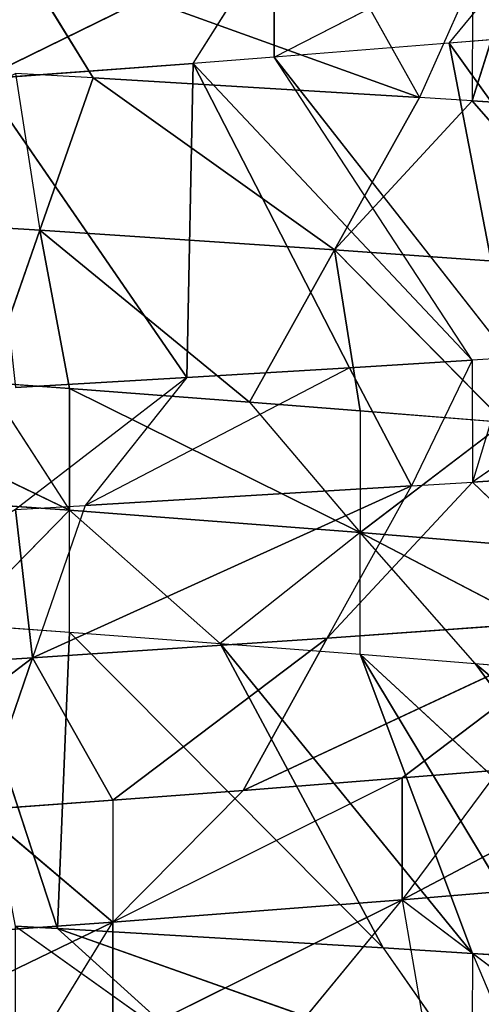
# Model space of a CAD drawing. Extents: x 186 to 416, y 0 to 124.
# Tile 283 of 656: x 246.019 to 246.351, y 119.725 to 120.433. Entities that reach past the tile are written whole.
import ezdxf

# ---------------------------------------------------------------- set-up
doc = ezdxf.new("R2010")
doc.units = 0
doc.header["$LTSCALE"] = 25.4
doc.layers.get('0').update_dxf_attribs({"color": 13, "linetype": 'CONTINUOUS'})

# ---------------------------------------------------------------- blocks, each defined once
blk = doc.blocks.new('PILLS-I-PLAFON-8266-8272_0')
at = {"color": 250}
for p, q in [((61.06178, 52.95418, 4.08608), (60.93861, 52.98002, 4.09323)), ((61.06178, 52.95418, 4.08608), (60.93862, 52.98001, 4.18073)), ((60.93862, 52.98001, 4.18073), (60.98852, 52.97054, 4.17786)), ((60.93862, 52.98001, 4.18073), (60.95078, 52.7849, 4.28724)), ((60.98852, 52.97054, 4.17786), (60.95078, 52.7849, 4.28724)), ((61.06178, 52.95418, 4.08608), (60.98852, 52.97054, 4.17786)), ((61.17858, 52.92183, 4.07906), (60.98852, 52.97054, 4.17786)), ((60.98852, 52.97054, 4.17786), (61.22323, 52.90736, 4.16381)), ((60.98852, 52.97054, 4.17786), (61.22323, 52.90736, 4.16381)), ((61.06178, 52.95418, 4.08608), (60.91388, 52.59908, 3.87155)), ((61.06178, 52.95418, 4.08608), (60.91388, 52.59908, 3.87155)), ((61.06178, 52.95418, 4.08608), (61.06616, 52.56001, 3.86031)), ((61.06178, 52.95418, 4.08608), (61.06616, 52.56001, 3.86031)), ((61.17858, 52.92183, 4.07906), (61.06178, 52.95418, 4.08608)), ((61.17858, 52.92183, 4.07906), (61.06616, 52.56001, 3.86031)), ((61.17858, 52.92183, 4.07906), (61.06616, 52.56001, 3.86031)), ((61.17858, 52.92183, 4.07906), (61.22323, 52.90736, 4.16381)), ((61.26693, 52.89204, 4.07359), (61.17858, 52.92183, 4.07906)), ((60.95078, 52.7849, 4.28724), (61.22323, 52.90736, 4.16381)), ((60.95078, 52.7849, 4.28724), (61.22323, 52.90736, 4.16381)), ((61.16269, 52.72786, 4.27319), (61.22323, 52.90736, 4.16381)), ((61.26693, 52.89204, 4.07359), (61.22323, 52.90736, 4.16381)), ((61.22323, 52.90736, 4.16381), (61.26694, 52.89204, 4.16109)), ((61.06616, 52.56001, 3.86031), (61.26693, 52.89204, 4.07359)), ((61.06616, 52.56001, 3.86031), (61.26693, 52.89204, 4.07359)), ((61.26693, 52.89204, 4.07359), (61.12444, 52.54064, 3.85584)), ((61.16269, 52.72786, 4.27319), (61.26694, 52.89204, 4.16109)), ((61.29393, 52.88199, 4.07189), (61.26693, 52.89204, 4.07359)), ((61.26693, 52.89204, 4.07359), (61.26694, 52.89204, 4.16109)), ((61.29393, 52.88199, 4.07189), (61.26694, 52.89204, 4.16109)), ((61.40714, 52.83475, 4.06461), (61.26694, 52.89204, 4.16109)), ((61.26694, 52.89204, 4.16109), (61.451, 52.81414, 4.14922)), ((61.36833, 52.6437, 4.2586), (61.26694, 52.89204, 4.16109)), ((61.36833, 52.6437, 4.2586), (61.26694, 52.89204, 4.16109)), ((61.26694, 52.89204, 4.16109), (61.451, 52.81414, 4.14922)), ((61.29393, 52.88199, 4.07189), (61.12444, 52.54064, 3.85584)), ((61.29393, 52.88199, 4.07189), (61.25031, 52.48985, 3.84586)), ((61.29393, 52.88199, 4.07189), (61.25031, 52.48985, 3.84586)), ((61.40714, 52.83475, 4.06461), (61.25031, 52.48985, 3.84586)), ((61.40714, 52.83475, 4.06461), (61.25031, 52.48985, 3.84586)), ((60.73778, 52.8148, 4.30045), (60.95078, 52.7849, 4.28724)), ((60.73778, 52.8148, 4.30045), (60.95078, 52.7849, 4.28724)), ((60.95078, 52.7849, 4.28724), (60.79652, 52.61842, 4.40482)), ((60.95078, 52.7849, 4.28724), (60.79652, 52.61842, 4.40482)), ((60.95078, 52.7849, 4.28724), (60.91303, 52.59925, 4.39661)), ((60.95078, 52.7849, 4.28724), (60.91303, 52.59925, 4.39661)), ((61.16269, 52.72786, 4.27319), (60.95078, 52.7849, 4.28724)), ((60.95078, 52.7849, 4.28724), (61.00853, 52.57671, 4.38963)), ((60.95078, 52.7849, 4.28724), (61.00853, 52.57671, 4.38963)), ((61.16269, 52.72786, 4.27319), (60.95078, 52.7849, 4.28724)), ((61.16269, 52.72786, 4.27319), (61.00853, 52.57671, 4.38963)), ((61.16269, 52.72786, 4.27319), (61.00853, 52.57671, 4.38963)), ((61.16269, 52.72786, 4.27319), (61.10214, 52.54835, 4.38256)), ((61.16269, 52.72786, 4.27319), (61.10214, 52.54835, 4.38256)), ((61.36833, 52.6437, 4.2586), (61.16269, 52.72786, 4.27319)), ((61.36833, 52.6437, 4.2586), (61.16269, 52.72786, 4.27319)), ((61.36833, 52.6437, 4.2586), (61.10214, 52.54835, 4.38256)), ((61.36833, 52.6437, 4.2586), (61.10214, 52.54835, 4.38256)), ((61.21646, 52.50476, 4.37359), (61.36833, 52.6437, 4.2586)), ((61.21646, 52.50476, 4.37359), (61.36833, 52.6437, 4.2586)), ((61.00853, 52.57671, 4.47713), (60.79652, 52.61842, 4.57982)), ((60.79652, 52.61842, 4.49232), (61.00853, 52.57671, 4.47713)), ((60.79652, 52.61842, 4.49232), (61.00853, 52.57671, 4.47713)), ((61.00853, 52.57671, 4.47713), (60.79652, 52.61842, 4.57982)), ((60.91303, 52.59925, 4.39661), (61.00853, 52.57671, 4.47713)), ((61.00853, 52.57671, 4.38963), (60.91303, 52.59925, 4.39661)), ((61.06616, 52.56001, 3.86031), (60.91388, 52.59908, 3.87155)), ((61.06616, 52.56001, 3.86031), (60.91388, 52.59908, 3.87155)), ((61.12444, 52.54064, 3.76834), (60.91388, 52.59908, 3.87155)), ((61.12444, 52.54064, 3.76834), (60.91388, 52.59908, 3.87155)), ((60.95213, 52.59079, 4.56878), (61.00853, 52.57671, 4.47713)), ((61.10214, 52.54835, 4.38256), (61.00853, 52.57671, 4.47713)), ((61.00853, 52.57671, 4.38963), (61.00853, 52.57671, 4.47713)), ((61.00853, 52.57671, 4.56463), (61.00853, 52.57671, 4.47713)), ((61.00853, 52.57671, 4.56463), (61.21646, 52.50476, 4.46109)), ((61.21646, 52.50476, 4.46109), (61.00853, 52.57671, 4.47713)), ((61.00853, 52.57671, 4.56463), (61.21646, 52.50476, 4.46109)), ((61.21646, 52.50476, 4.37359), (61.00853, 52.57671, 4.47713)), ((61.21646, 52.50476, 4.46109), (61.00853, 52.57671, 4.47713)), ((61.10214, 52.54835, 4.38256), (61.00853, 52.57671, 4.38963)), ((61.12444, 52.54064, 3.85584), (61.06616, 52.56001, 3.86031)), ((61.06616, 52.56001, 3.86031), (61.12444, 52.54064, 3.76834)), ((61.21646, 52.50476, 4.37359), (61.10214, 52.54835, 4.38256)), ((61.25031, 52.48985, 3.84586), (61.12444, 52.54064, 3.85584)), ((61.12444, 52.54064, 3.85584), (61.12444, 52.54064, 3.76834)), ((61.12444, 52.54064, 3.85584), (61.32735, 52.45225, 3.75201)), ((61.13964, 52.53517, 4.55466), (61.21646, 52.50476, 4.46109)), ((61.21646, 52.50476, 4.46109), (61.23126, 52.49836, 4.5474)), ((61.41391, 52.4035, 4.35713), (61.21646, 52.50476, 4.46109)), ((61.21646, 52.50476, 4.46109), (61.41391, 52.4035, 4.44463)), ((61.21646, 52.50476, 4.46109), (61.41391, 52.4035, 4.44463)), ((61.21646, 52.50476, 4.46109), (61.32069, 52.45571, 4.54007)), ((61.28565, 52.47324, 4.36797), (61.21646, 52.50476, 4.46109)), ((61.41391, 52.4035, 4.35713), (61.21646, 52.50476, 4.46109)), ((61.21646, 52.50476, 4.37359), (61.21646, 52.50476, 4.46109)), ((61.28565, 52.47324, 4.36797), (61.21646, 52.50476, 4.37359)), ((61.25031, 52.48985, 3.84586), (61.32735, 52.45225, 3.75201)), ((61.32735, 52.45225, 3.83951), (61.25031, 52.48985, 3.84586)), ((61.38571, 49.6991, 4.21376), (61.18633, 49.60203, 4.19733)), ((61.38571, 49.6991, 4.21376), (61.18633, 49.60203, 4.19733)), ((61.18633, 49.60203, 4.19733), (61.38571, 49.6991, 4.30126)), ((61.26907, 49.63811, 4.29149), (61.38571, 49.6991, 4.30126)), ((61.29012, 49.64821, 4.11822), (61.16791, 49.3932, 3.99425)), ((61.29012, 49.64821, 4.11822), (61.16791, 49.3932, 3.99425)), ((61.29012, 49.64821, 4.11822), (61.18633, 49.60203, 4.19733)), ((61.18633, 49.60203, 4.10983), (61.29012, 49.64821, 4.11822)), ((61.26907, 49.63811, 4.29149), (61.18633, 49.60203, 4.19733)), ((61.18633, 49.60203, 4.28483), (61.26907, 49.63811, 4.29149)), ((61.26907, 49.63811, 4.29149), (61.43043, 49.2953, 4.51024)), ((61.26907, 49.63811, 4.29149), (61.43043, 49.2953, 4.51024)), ((61.26907, 49.63811, 4.29149), (61.54008, 49.35121, 4.5176)), ((61.26907, 49.63811, 4.29149), (61.54008, 49.35121, 4.5176)), ((60.97738, 49.53453, 4.18139), (61.18633, 49.60203, 4.19733)), ((60.97738, 49.53453, 4.09389), (61.18633, 49.60203, 4.19733)), ((60.97738, 49.53453, 4.18139), (61.18633, 49.60203, 4.19733)), ((60.97738, 49.53453, 4.09389), (61.18633, 49.60203, 4.19733)), ((61.08567, 49.56548, 4.277), (61.18633, 49.60203, 4.28483)), ((61.18633, 49.60203, 4.19733), (61.08567, 49.56548, 4.277)), ((61.1068, 49.57251, 4.10362), (61.18633, 49.60203, 4.19733)), ((61.1068, 49.57251, 4.10362), (61.18633, 49.60203, 4.10983)), ((61.18633, 49.60203, 4.10983), (61.16791, 49.3932, 3.99425)), ((61.18633, 49.60203, 4.10983), (61.16791, 49.3932, 3.99425)), ((61.18633, 49.60203, 4.28483), (61.18633, 49.60203, 4.19733)), ((61.18633, 49.60203, 4.10983), (61.18633, 49.60203, 4.19733)), ((61.18633, 49.60203, 4.28483), (61.26694, 49.22724, 4.49974)), ((61.18633, 49.60203, 4.28483), (61.26694, 49.22724, 4.49974)), ((61.18633, 49.60203, 4.28483), (61.31777, 49.24655, 4.50295)), ((61.18633, 49.60203, 4.28483), (61.31777, 49.24655, 4.50295)), ((61.18633, 49.60203, 4.28483), (61.43043, 49.2953, 4.51024)), ((61.18633, 49.60203, 4.28483), (61.43043, 49.2953, 4.51024)), ((61.1068, 49.57251, 4.10362), (60.9561, 49.33547, 3.98018)), ((61.1068, 49.57251, 4.10362), (60.9561, 49.33547, 3.98018)), ((60.97738, 49.53453, 4.09389), (61.1068, 49.57251, 4.10362)), ((60.97738, 49.53453, 4.09389), (61.1068, 49.57251, 4.10362)), ((61.1068, 49.57251, 4.10362), (61.16791, 49.3932, 3.99425)), ((61.1068, 49.57251, 4.10362), (61.16791, 49.3932, 3.99425)), ((60.97738, 49.53453, 4.26889), (61.08567, 49.56548, 4.277)), ((61.08567, 49.56548, 4.277), (60.97738, 49.53453, 4.18139)), ((61.08567, 49.56548, 4.277), (61.2028, 49.20515, 4.49575)), ((61.08567, 49.56548, 4.277), (61.2028, 49.20515, 4.49575)), ((61.08567, 49.56548, 4.277), (61.26694, 49.22724, 4.49974)), ((61.08567, 49.56548, 4.277), (61.26694, 49.22724, 4.49974)), ((60.76531, 49.49725, 4.16637), (60.97738, 49.53453, 4.18139)), ((60.76531, 49.49725, 4.07887), (60.97738, 49.53453, 4.18139)), ((60.76531, 49.49725, 4.16637), (60.97738, 49.53453, 4.18139)), ((60.76531, 49.49725, 4.07887), (60.97738, 49.53453, 4.18139)), ((60.89714, 49.51688, 4.26307), (60.97738, 49.53453, 4.26889)), ((60.97738, 49.53453, 4.18139), (60.89714, 49.51688, 4.26307)), ((60.91778, 49.521, 4.08956), (60.97738, 49.53453, 4.18139)), ((60.91778, 49.521, 4.08956), (60.97738, 49.53453, 4.09389)), ((60.97738, 49.53453, 4.09389), (60.9561, 49.33547, 3.98018)), ((60.97738, 49.53453, 4.09389), (60.9561, 49.33547, 3.98018)), ((60.97738, 49.53453, 4.26889), (60.9688, 49.14484, 4.48182)), ((60.97738, 49.53453, 4.26889), (60.9688, 49.14484, 4.48182)), ((60.97738, 49.53453, 4.26889), (60.97738, 49.53453, 4.18139)), ((60.97738, 49.53453, 4.26889), (61.2028, 49.20515, 4.49575)), ((60.97738, 49.53453, 4.26889), (61.2028, 49.20515, 4.49575)), ((60.97738, 49.53453, 4.09389), (60.97738, 49.53453, 4.18139)), ((60.9561, 49.33547, 3.98018), (60.91778, 49.521, 4.08956)), ((60.9561, 49.33547, 3.98018), (60.91778, 49.521, 4.08956)), ((60.89714, 49.51688, 4.26307), (60.9688, 49.14484, 4.48182)), ((60.89714, 49.51688, 4.26307), (60.9688, 49.14484, 4.48182)), ((61.16791, 49.3932, 3.99425), (61.37333, 49.47802, 4.00885)), ((61.16791, 49.3932, 3.99425), (61.37333, 49.47802, 4.00885)), ((61.37333, 49.47802, 4.00885), (61.26693, 49.22724, 3.88724)), ((61.37333, 49.47802, 4.00885), (61.26693, 49.22724, 3.88724)), ((60.9561, 49.33547, 3.98018), (61.16791, 49.3932, 3.99425)), ((60.9561, 49.33547, 3.98018), (61.16791, 49.3932, 3.99425)), ((60.99442, 49.14995, 3.87081), (61.16791, 49.3932, 3.99425)), ((60.99442, 49.14995, 3.87081), (61.16791, 49.3932, 3.99425)), ((61.16791, 49.3932, 3.99425), (61.26693, 49.22724, 3.88724)), ((61.16791, 49.3932, 3.99425), (61.22902, 49.21388, 3.88487)), ((60.74306, 49.3049, 3.96694), (60.9561, 49.33547, 3.98018)), ((60.74306, 49.3049, 3.96694), (60.9561, 49.33547, 3.98018)), ((60.93861, 49.13927, 3.86759), (60.9561, 49.33547, 3.98018)), ((60.99442, 49.14995, 3.87081), (60.9561, 49.33547, 3.98018)), ((61.45655, 49.30783, 3.89947), (61.26693, 49.22724, 3.88724)), ((61.45655, 49.30783, 3.89947), (61.26693, 49.22724, 3.88724)), ((61.26694, 49.22724, 4.49974), (61.31777, 49.24655, 4.50295)), ((61.29371, 49.23721, 3.80142), (61.26693, 49.22724, 3.88724)), ((61.26694, 49.22724, 4.49974), (61.30517, 49.24161, 4.58965)), ((60.9688, 49.14484, 4.48182), (61.26693, 49.22724, 4.58724)), ((60.9688, 49.14484, 4.48182), (61.26693, 49.22724, 4.58724)), ((61.2028, 49.20515, 4.49575), (61.26693, 49.22724, 4.58724)), ((61.2028, 49.20515, 4.49575), (61.26694, 49.22724, 4.49974)), ((61.26694, 49.22724, 3.79974), (61.22902, 49.21388, 3.88487)), ((61.26693, 49.22724, 3.88724), (61.22902, 49.21388, 3.88487)), ((61.26694, 49.22724, 3.79974), (61.26693, 49.22724, 3.88724)), ((61.26694, 49.22724, 4.49974), (61.26693, 49.22724, 4.58724)), ((60.93861, 49.13927, 3.78009), (61.22902, 49.21388, 3.88487)), ((60.93861, 49.13927, 3.78009), (61.22902, 49.21388, 3.88487)), ((61.22902, 49.21388, 3.88487), (60.99442, 49.14995, 3.87081)), ((61.22902, 49.21388, 3.88487), (60.99442, 49.14995, 3.87081)), ((61.17834, 49.19738, 3.79425), (61.22902, 49.21388, 3.88487)), ((60.9688, 49.14484, 4.48182), (61.2028, 49.20515, 4.49575)), ((60.9688, 49.14484, 4.48182), (61.2028, 49.20515, 4.49575)), ((60.93861, 49.13927, 4.48009), (61.07226, 49.16769, 4.57537)), ((60.9688, 49.14484, 4.48182), (61.07226, 49.16769, 4.57537)), ((60.99442, 49.14995, 3.87081), (60.93861, 49.13927, 3.86759)), ((60.93861, 49.13927, 3.78009), (60.99442, 49.14995, 3.87081)), ((60.93861, 49.13927, 4.48009), (60.9688, 49.14484, 4.48182))]:
    blk.add_line(p, q, dxfattribs=at)
mesh = blk.add_polyface(dxfattribs=at)
corners = [(60.95078, 52.7849, 4.28724), (60.93862, 52.98001, 4.18073), (60.73778, 52.8148, 4.30045)]
mesh.append_faces([[corners[k] for k in face] for face in [(0, 1, 2)]], dxfattribs={"color": 250})
mesh = blk.add_polyface(dxfattribs=at)
corners = [(61.06178, 52.95418, 4.08608), (60.91388, 52.59908, 3.87155), (60.93861, 52.98002, 4.09323)]
mesh.append_faces([[corners[k] for k in face] for face in [(0, 1, 2)]], dxfattribs={"color": 250})
mesh = blk.add_polyface(dxfattribs=at)
corners = [(61.22323, 52.90736, 4.16381), (60.98852, 52.97054, 4.17786), (60.95078, 52.7849, 4.28724)]
mesh.append_faces([[corners[k] for k in face] for face in [(0, 1, 2)]], dxfattribs={"color": 250})
mesh = blk.add_polyface(dxfattribs=at)
corners = [(60.98852, 52.97054, 4.17786), (61.22323, 52.90736, 4.16381), (61.17858, 52.92183, 4.07906)]
mesh.append_faces([[corners[k] for k in face] for face in [(0, 1, 2)]], dxfattribs={"color": 250})
mesh = blk.add_polyface(dxfattribs=at)
corners = [(61.06616, 52.56001, 3.86031), (60.91388, 52.59908, 3.87155), (61.06178, 52.95418, 4.08608)]
mesh.append_faces([[corners[k] for k in face] for face in [(0, 1, 2)]], dxfattribs={"color": 250})
mesh = blk.add_polyface(dxfattribs=at)
corners = [(61.17858, 52.92183, 4.07906), (61.06616, 52.56001, 3.86031), (61.06178, 52.95418, 4.08608)]
mesh.append_faces([[corners[k] for k in face] for face in [(0, 1, 2)]], dxfattribs={"color": 250})
mesh = blk.add_polyface(dxfattribs=at)
corners = [(61.26693, 52.89204, 4.07359), (61.06616, 52.56001, 3.86031), (61.17858, 52.92183, 4.07906)]
mesh.append_faces([[corners[k] for k in face] for face in [(0, 1, 2)]], dxfattribs={"color": 250})
mesh = blk.add_polyface(dxfattribs=at)
corners = [(61.22323, 52.90736, 4.16381), (60.95078, 52.7849, 4.28724), (61.16269, 52.72786, 4.27319)]
mesh.append_faces([[corners[k] for k in face] for face in [(0, 1, 2)]], dxfattribs={"color": 250})
mesh = blk.add_polyface(dxfattribs=at)
corners = [(61.26693, 52.89204, 4.07359), (61.12444, 52.54064, 3.85584), (61.06616, 52.56001, 3.86031)]
mesh.append_faces([[corners[k] for k in face] for face in [(0, 1, 2)]], dxfattribs={"color": 250})
mesh = blk.add_polyface(dxfattribs=at)
corners = [(61.36833, 52.6437, 4.2586), (61.26694, 52.89204, 4.16109), (61.16269, 52.72786, 4.27319)]
mesh.append_faces([[corners[k] for k in face] for face in [(0, 1, 2)]], dxfattribs={"color": 250})
mesh = blk.add_polyface(dxfattribs=at)
corners = [(61.26694, 52.89204, 4.16109), (61.451, 52.81414, 4.14922), (61.40714, 52.83475, 4.06461)]
mesh.append_faces([[corners[k] for k in face] for face in [(0, 1, 2)]], dxfattribs={"color": 250})
mesh = blk.add_polyface(dxfattribs=at)
corners = [(61.451, 52.81414, 4.14922), (61.26694, 52.89204, 4.16109), (61.36833, 52.6437, 4.2586)]
mesh.append_faces([[corners[k] for k in face] for face in [(0, 1, 2)]], dxfattribs={"color": 250})
mesh = blk.add_polyface(dxfattribs=at)
corners = [(61.29393, 52.88199, 4.07189), (61.25031, 52.48985, 3.84586), (61.12444, 52.54064, 3.85584)]
mesh.append_faces([[corners[k] for k in face] for face in [(0, 1, 2)]], dxfattribs={"color": 250})
mesh = blk.add_polyface(dxfattribs=at)
corners = [(61.40714, 52.83475, 4.06461), (61.25031, 52.48985, 3.84586), (61.29393, 52.88199, 4.07189)]
mesh.append_faces([[corners[k] for k in face] for face in [(0, 1, 2)]], dxfattribs={"color": 250})
mesh = blk.add_polyface(dxfattribs=at)
corners = [(61.40714, 52.83475, 4.06461), (61.32735, 52.45225, 3.83951), (61.25031, 52.48985, 3.84586)]
mesh.append_faces([[corners[k] for k in face] for face in [(0, 1, 2)]], dxfattribs={"color": 250})
mesh = blk.add_polyface(dxfattribs=at)
corners = [(60.95078, 52.7849, 4.28724), (60.73778, 52.8148, 4.30045), (60.79652, 52.61842, 4.40482)]
mesh.append_faces([[corners[k] for k in face] for face in [(0, 1, 2)]], dxfattribs={"color": 250})
mesh = blk.add_polyface(dxfattribs=at)
corners = [(60.95078, 52.7849, 4.28724), (60.79652, 52.61842, 4.40482), (60.91303, 52.59925, 4.39661)]
mesh.append_faces([[corners[k] for k in face] for face in [(0, 1, 2)]], dxfattribs={"color": 250})
mesh = blk.add_polyface(dxfattribs=at)
corners = [(61.00853, 52.57671, 4.38963), (60.95078, 52.7849, 4.28724), (60.91303, 52.59925, 4.39661)]
mesh.append_faces([[corners[k] for k in face] for face in [(0, 1, 2)]], dxfattribs={"color": 250})
mesh = blk.add_polyface(dxfattribs=at)
corners = [(61.16269, 52.72786, 4.27319), (60.95078, 52.7849, 4.28724), (61.00853, 52.57671, 4.38963)]
mesh.append_faces([[corners[k] for k in face] for face in [(0, 1, 2)]], dxfattribs={"color": 250})
mesh = blk.add_polyface(dxfattribs=at)
corners = [(61.16269, 52.72786, 4.27319), (61.00853, 52.57671, 4.38963), (61.10214, 52.54835, 4.38256)]
mesh.append_faces([[corners[k] for k in face] for face in [(0, 1, 2)]], dxfattribs={"color": 250})
mesh = blk.add_polyface(dxfattribs=at)
corners = [(61.36833, 52.6437, 4.2586), (61.16269, 52.72786, 4.27319), (61.10214, 52.54835, 4.38256)]
mesh.append_faces([[corners[k] for k in face] for face in [(0, 1, 2)]], dxfattribs={"color": 250})
mesh = blk.add_polyface(dxfattribs=at)
corners = [(61.36833, 52.6437, 4.2586), (61.10214, 52.54835, 4.38256), (61.21646, 52.50476, 4.37359)]
mesh.append_faces([[corners[k] for k in face] for face in [(0, 1, 2)]], dxfattribs={"color": 250})
mesh = blk.add_polyface(dxfattribs=at)
corners = [(61.36833, 52.6437, 4.2586), (61.21646, 52.50476, 4.37359), (61.28565, 52.47324, 4.36797)]
mesh.append_faces([[corners[k] for k in face] for face in [(0, 1, 2)]], dxfattribs={"color": 250})
mesh = blk.add_polyface(dxfattribs=at)
corners = [(60.79652, 52.61842, 4.57982), (60.95213, 52.59079, 4.56878), (61.00853, 52.57671, 4.47713)]
mesh.append_faces([[corners[k] for k in face] for face in [(0, 1, 2)]], dxfattribs={"color": 250})
mesh = blk.add_polyface(dxfattribs=at)
corners = [(60.79652, 52.61842, 4.49232), (61.00853, 52.57671, 4.47713), (60.91303, 52.59925, 4.39661)]
mesh.append_faces([[corners[k] for k in face] for face in [(0, 1, 2)]], dxfattribs={"color": 250})
mesh = blk.add_polyface(dxfattribs=at)
corners = [(60.79652, 52.61842, 4.57982), (61.00853, 52.57671, 4.47713), (60.79652, 52.61842, 4.49232)]
mesh.append_faces([[corners[k] for k in face] for face in [(0, 1, 2)]], dxfattribs={"color": 250})
mesh = blk.add_polyface(dxfattribs=at)
corners = [(60.91388, 52.59908, 3.87155), (61.06616, 52.56001, 3.86031), (61.12444, 52.54064, 3.76834)]
mesh.append_faces([[corners[k] for k in face] for face in [(0, 1, 2)]], dxfattribs={"color": 250})
mesh = blk.add_polyface(dxfattribs=at)
corners = [(60.91388, 52.59908, 3.87155), (61.12444, 52.54064, 3.76834), (60.91388, 52.59908, 3.78405)]
mesh.append_faces([[corners[k] for k in face] for face in [(0, 1, 2)]], dxfattribs={"color": 250})
mesh = blk.add_polyface(dxfattribs=at)
corners = [(61.00853, 52.57671, 4.56463), (61.21646, 52.50476, 4.46109), (61.00853, 52.57671, 4.47713)]
mesh.append_faces([[corners[k] for k in face] for face in [(0, 1, 2)]], dxfattribs={"color": 250})
mesh = blk.add_polyface(dxfattribs=at)
corners = [(61.00853, 52.57671, 4.56463), (61.13964, 52.53517, 4.55466), (61.21646, 52.50476, 4.46109)]
mesh.append_faces([[corners[k] for k in face] for face in [(0, 1, 2)]], dxfattribs={"color": 250})
mesh = blk.add_polyface(dxfattribs=at)
corners = [(61.00853, 52.57671, 4.47713), (61.21646, 52.50476, 4.46109), (61.21646, 52.50476, 4.37359)]
mesh.append_faces([[corners[k] for k in face] for face in [(0, 1, 2)]], dxfattribs={"color": 250})
mesh = blk.add_polyface(dxfattribs=at)
corners = [(61.12444, 52.54064, 3.85584), (61.32735, 52.45225, 3.75201), (61.12444, 52.54064, 3.76834)]
mesh.append_faces([[corners[k] for k in face] for face in [(0, 1, 2)]], dxfattribs={"color": 250})
mesh = blk.add_polyface(dxfattribs=at)
corners = [(61.21646, 52.50476, 4.46109), (61.41391, 52.4035, 4.44463), (61.41391, 52.4035, 4.35713)]
mesh.append_faces([[corners[k] for k in face] for face in [(0, 1, 2)]], dxfattribs={"color": 250})
mesh = blk.add_polyface(dxfattribs=at)
corners = [(61.32069, 52.45571, 4.54007), (61.41391, 52.4035, 4.44463), (61.21646, 52.50476, 4.46109)]
mesh.append_faces([[corners[k] for k in face] for face in [(0, 1, 2)]], dxfattribs={"color": 250})
mesh = blk.add_polyface(dxfattribs=at)
corners = [(61.21646, 52.50476, 4.46109), (61.41391, 52.4035, 4.35713), (61.28565, 52.47324, 4.36797)]
mesh.append_faces([[corners[k] for k in face] for face in [(0, 1, 2)]], dxfattribs={"color": 250})
mesh = blk.add_polyface(dxfattribs=at)
corners = [(61.38571, 49.6991, 4.21376), (61.18633, 49.60203, 4.19733), (61.29012, 49.64821, 4.11822)]
mesh.append_faces([[corners[k] for k in face] for face in [(0, 1, 2)]], dxfattribs={"color": 250})
mesh = blk.add_polyface(dxfattribs=at)
corners = [(61.38571, 49.6991, 4.30126), (61.18633, 49.60203, 4.19733), (61.38571, 49.6991, 4.21376)]
mesh.append_faces([[corners[k] for k in face] for face in [(0, 1, 2)]], dxfattribs={"color": 250})
mesh = blk.add_polyface(dxfattribs=at)
corners = [(61.54008, 49.35121, 4.5176), (61.26907, 49.63811, 4.29149), (61.38571, 49.6991, 4.30126)]
mesh.append_faces([[corners[k] for k in face] for face in [(0, 1, 2)]], dxfattribs={"color": 250})
mesh = blk.add_polyface(dxfattribs=at)
corners = [(61.37333, 49.47802, 4.00885), (61.29012, 49.64821, 4.11822), (61.16791, 49.3932, 3.99425)]
mesh.append_faces([[corners[k] for k in face] for face in [(0, 1, 2)]], dxfattribs={"color": 250})
mesh = blk.add_polyface(dxfattribs=at)
corners = [(61.29012, 49.64821, 4.11822), (61.18633, 49.60203, 4.10983), (61.16791, 49.3932, 3.99425)]
mesh.append_faces([[corners[k] for k in face] for face in [(0, 1, 2)]], dxfattribs={"color": 250})
mesh = blk.add_polyface(dxfattribs=at)
corners = [(61.43043, 49.2953, 4.51024), (61.18633, 49.60203, 4.28483), (61.26907, 49.63811, 4.29149)]
mesh.append_faces([[corners[k] for k in face] for face in [(0, 1, 2)]], dxfattribs={"color": 250})
mesh = blk.add_polyface(dxfattribs=at)
corners = [(61.54008, 49.35121, 4.5176), (61.43043, 49.2953, 4.51024), (61.26907, 49.63811, 4.29149)]
mesh.append_faces([[corners[k] for k in face] for face in [(0, 1, 2)]], dxfattribs={"color": 250})
mesh = blk.add_polyface(dxfattribs=at)
corners = [(61.08567, 49.56548, 4.277), (60.97738, 49.53453, 4.18139), (61.18633, 49.60203, 4.19733)]
mesh.append_faces([[corners[k] for k in face] for face in [(0, 1, 2)]], dxfattribs={"color": 250})
mesh = blk.add_polyface(dxfattribs=at)
corners = [(61.18633, 49.60203, 4.19733), (60.97738, 49.53453, 4.18139), (60.97738, 49.53453, 4.09389)]
mesh.append_faces([[corners[k] for k in face] for face in [(0, 1, 2)]], dxfattribs={"color": 250})
mesh = blk.add_polyface(dxfattribs=at)
corners = [(61.18633, 49.60203, 4.19733), (60.97738, 49.53453, 4.09389), (61.1068, 49.57251, 4.10362)]
mesh.append_faces([[corners[k] for k in face] for face in [(0, 1, 2)]], dxfattribs={"color": 250})
mesh = blk.add_polyface(dxfattribs=at)
corners = [(61.26694, 49.22724, 4.49974), (61.08567, 49.56548, 4.277), (61.18633, 49.60203, 4.28483)]
mesh.append_faces([[corners[k] for k in face] for face in [(0, 1, 2)]], dxfattribs={"color": 250})
mesh = blk.add_polyface(dxfattribs=at)
corners = [(61.18633, 49.60203, 4.10983), (61.1068, 49.57251, 4.10362), (61.16791, 49.3932, 3.99425)]
mesh.append_faces([[corners[k] for k in face] for face in [(0, 1, 2)]], dxfattribs={"color": 250})
mesh = blk.add_polyface(dxfattribs=at)
corners = [(61.31777, 49.24655, 4.50295), (61.26694, 49.22724, 4.49974), (61.18633, 49.60203, 4.28483)]
mesh.append_faces([[corners[k] for k in face] for face in [(0, 1, 2)]], dxfattribs={"color": 250})
mesh = blk.add_polyface(dxfattribs=at)
corners = [(61.43043, 49.2953, 4.51024), (61.31777, 49.24655, 4.50295), (61.18633, 49.60203, 4.28483)]
mesh.append_faces([[corners[k] for k in face] for face in [(0, 1, 2)]], dxfattribs={"color": 250})
mesh = blk.add_polyface(dxfattribs=at)
corners = [(61.16791, 49.3932, 3.99425), (61.1068, 49.57251, 4.10362), (60.9561, 49.33547, 3.98018)]
mesh.append_faces([[corners[k] for k in face] for face in [(0, 1, 2)]], dxfattribs={"color": 250})
mesh = blk.add_polyface(dxfattribs=at)
corners = [(61.1068, 49.57251, 4.10362), (60.97738, 49.53453, 4.09389), (60.9561, 49.33547, 3.98018)]
mesh.append_faces([[corners[k] for k in face] for face in [(0, 1, 2)]], dxfattribs={"color": 250})
mesh = blk.add_polyface(dxfattribs=at)
corners = [(61.2028, 49.20515, 4.49575), (60.97738, 49.53453, 4.26889), (61.08567, 49.56548, 4.277)]
mesh.append_faces([[corners[k] for k in face] for face in [(0, 1, 2)]], dxfattribs={"color": 250})
mesh = blk.add_polyface(dxfattribs=at)
corners = [(61.26694, 49.22724, 4.49974), (61.2028, 49.20515, 4.49575), (61.08567, 49.56548, 4.277)]
mesh.append_faces([[corners[k] for k in face] for face in [(0, 1, 2)]], dxfattribs={"color": 250})
mesh = blk.add_polyface(dxfattribs=at)
corners = [(60.89714, 49.51688, 4.26307), (60.76531, 49.49725, 4.16637), (60.97738, 49.53453, 4.18139)]
mesh.append_faces([[corners[k] for k in face] for face in [(0, 1, 2)]], dxfattribs={"color": 250})
mesh = blk.add_polyface(dxfattribs=at)
corners = [(60.97738, 49.53453, 4.18139), (60.76531, 49.49725, 4.16637), (60.76531, 49.49725, 4.07887)]
mesh.append_faces([[corners[k] for k in face] for face in [(0, 1, 2)]], dxfattribs={"color": 250})
mesh = blk.add_polyface(dxfattribs=at)
corners = [(60.97738, 49.53453, 4.18139), (60.76531, 49.49725, 4.07887), (60.91778, 49.521, 4.08956)]
mesh.append_faces([[corners[k] for k in face] for face in [(0, 1, 2)]], dxfattribs={"color": 250})
mesh = blk.add_polyface(dxfattribs=at)
corners = [(60.97738, 49.53453, 4.26889), (60.9688, 49.14484, 4.48182), (60.89714, 49.51688, 4.26307)]
mesh.append_faces([[corners[k] for k in face] for face in [(0, 1, 2)]], dxfattribs={"color": 250})
mesh = blk.add_polyface(dxfattribs=at)
corners = [(60.97738, 49.53453, 4.09389), (60.91778, 49.521, 4.08956), (60.9561, 49.33547, 3.98018)]
mesh.append_faces([[corners[k] for k in face] for face in [(0, 1, 2)]], dxfattribs={"color": 250})
mesh = blk.add_polyface(dxfattribs=at)
corners = [(61.2028, 49.20515, 4.49575), (60.9688, 49.14484, 4.48182), (60.97738, 49.53453, 4.26889)]
mesh.append_faces([[corners[k] for k in face] for face in [(0, 1, 2)]], dxfattribs={"color": 250})
mesh = blk.add_polyface(dxfattribs=at)
corners = [(60.9561, 49.33547, 3.98018), (60.91778, 49.521, 4.08956), (60.74306, 49.3049, 3.96694)]
mesh.append_faces([[corners[k] for k in face] for face in [(0, 1, 2)]], dxfattribs={"color": 250})
mesh = blk.add_polyface(dxfattribs=at)
corners = [(60.9688, 49.14484, 4.48182), (60.93861, 49.13927, 4.48009), (60.89714, 49.51688, 4.26307)]
mesh.append_faces([[corners[k] for k in face] for face in [(0, 1, 2)]], dxfattribs={"color": 250})
mesh = blk.add_polyface(dxfattribs=at)
corners = [(61.37333, 49.47802, 4.00885), (61.16791, 49.3932, 3.99425), (61.26693, 49.22724, 3.88724)]
mesh.append_faces([[corners[k] for k in face] for face in [(0, 1, 2)]], dxfattribs={"color": 250})
mesh = blk.add_polyface(dxfattribs=at)
corners = [(61.45655, 49.30783, 3.89947), (61.37333, 49.47802, 4.00885), (61.26693, 49.22724, 3.88724)]
mesh.append_faces([[corners[k] for k in face] for face in [(0, 1, 2)]], dxfattribs={"color": 250})
mesh = blk.add_polyface(dxfattribs=at)
corners = [(61.16791, 49.3932, 3.99425), (60.9561, 49.33547, 3.98018), (60.99442, 49.14995, 3.87081)]
mesh.append_faces([[corners[k] for k in face] for face in [(0, 1, 2)]], dxfattribs={"color": 250})
mesh = blk.add_polyface(dxfattribs=at)
corners = [(61.22902, 49.21388, 3.88487), (61.16791, 49.3932, 3.99425), (60.99442, 49.14995, 3.87081)]
mesh.append_faces([[corners[k] for k in face] for face in [(0, 1, 2)]], dxfattribs={"color": 250})
mesh = blk.add_polyface(dxfattribs=at)
corners = [(60.9561, 49.33547, 3.98018), (60.74306, 49.3049, 3.96694), (60.93861, 49.13927, 3.86759)]
mesh.append_faces([[corners[k] for k in face] for face in [(0, 1, 2)]], dxfattribs={"color": 250})
mesh = blk.add_polyface(dxfattribs=at)
corners = [(61.45655, 49.30783, 3.89947), (61.26693, 49.22724, 3.88724), (61.29371, 49.23721, 3.80142)]
mesh.append_faces([[corners[k] for k in face] for face in [(0, 1, 2)]], dxfattribs={"color": 250})
mesh = blk.add_polyface(dxfattribs=at)
corners = [(61.26693, 49.22724, 4.58724), (61.07226, 49.16769, 4.57537), (60.9688, 49.14484, 4.48182)]
mesh.append_faces([[corners[k] for k in face] for face in [(0, 1, 2)]], dxfattribs={"color": 250})
mesh = blk.add_polyface(dxfattribs=at)
corners = [(61.26693, 49.22724, 4.58724), (60.9688, 49.14484, 4.48182), (61.2028, 49.20515, 4.49575)]
mesh.append_faces([[corners[k] for k in face] for face in [(0, 1, 2)]], dxfattribs={"color": 250})
mesh = blk.add_polyface(dxfattribs=at)
corners = [(61.22902, 49.21388, 3.88487), (60.99442, 49.14995, 3.87081), (60.93861, 49.13927, 3.78009)]
mesh.append_faces([[corners[k] for k in face] for face in [(0, 1, 2)]], dxfattribs={"color": 250})
mesh = blk.add_polyface(dxfattribs=at)
corners = [(61.22902, 49.21388, 3.88487), (60.93861, 49.13927, 3.78009), (61.17834, 49.19738, 3.79425)]
mesh.append_faces([[corners[k] for k in face] for face in [(0, 1, 2)]], dxfattribs={"color": 250})
mesh = blk.add_polyface(dxfattribs=at)
corners = [(61.07226, 49.16769, 4.57537), (60.93861, 49.13927, 4.56759), (60.93861, 49.13927, 4.48009)]
mesh.append_faces([[corners[k] for k in face] for face in [(0, 1, 2)]], dxfattribs={"color": 250})
mesh = blk.add_polyface(dxfattribs=at)
corners = [(77.6, 30.05964, 90.26167), (43.6, 30.05964, 0.26166), (43.6, 30.05964, 90.26167)]
mesh.append_faces([[corners[k] for k in face] for face in [(0, 1, 2)]], dxfattribs={"color": 250})
mesh = blk.add_polyface(dxfattribs=at)
corners = [(77.6, 30.05964, 90.26167), (77.6, 30.05964, 0.26166), (43.6, 30.05964, 0.26166)]
mesh.append_faces([[corners[k] for k in face] for face in [(0, 1, 2)]], dxfattribs={"color": 250})
mesh = blk.add_polyface(dxfattribs=at)
corners = [(40.6, 27.05964, 90.26167), (80.6, 27.05964, 0.26166), (80.6, 27.05964, 90.26167)]
mesh.append_faces([[corners[k] for k in face] for face in [(0, 1, 2)]], dxfattribs={"color": 250})
mesh = blk.add_polyface(dxfattribs=at)
corners = [(40.6, 27.05964, 90.26167), (40.6, 27.05964, 0.26166), (80.6, 27.05964, 0.26166)]
mesh.append_faces([[corners[k] for k in face] for face in [(0, 1, 2)]], dxfattribs={"color": 250})

msp = doc.modelspace()

# ---------------------------------------------------------------- block references
at = {"color": 0, "extrusion": (0, -1, -3.88578e-16)}
msp.add_blockref('PILLS-I-PLAFON-8266-8272_0', (185.07765, 1965.15091, -124.26167), dxfattribs=at)

doc.saveas('drawing.dxf')
